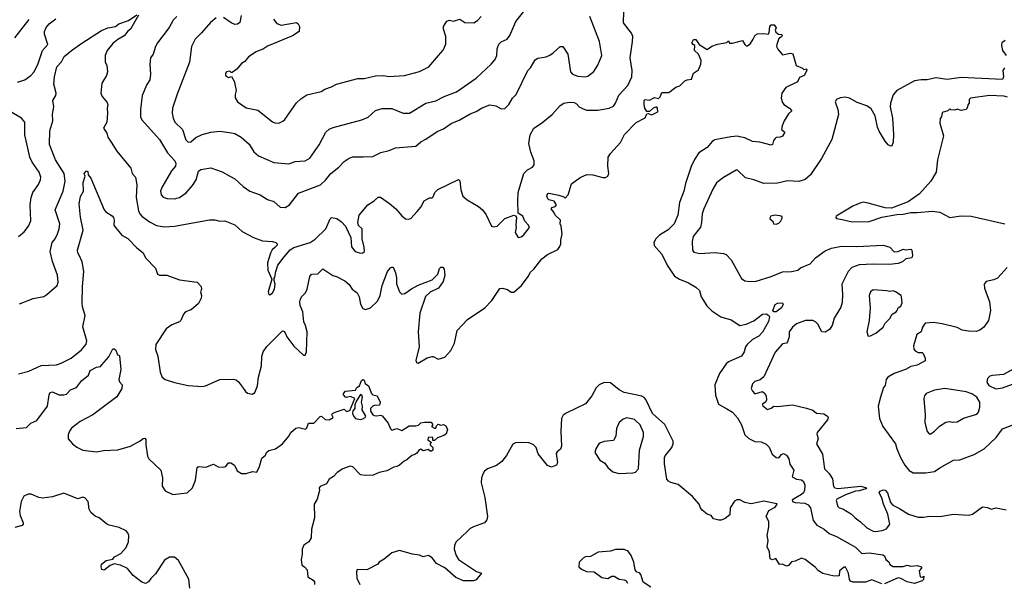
# Model space of a CAD drawing. Extents: x 1678431 to 1860718, y 384618 to 522882.
# Tile 426 of 473: x 1818523 to 1826359, y 458392 to 462869. Entities that reach past the tile are written whole.
import ezdxf

# ---------------------------------------------------------------- set-up
doc = ezdxf.new("R2010")
doc.units = 0

msp = doc.modelspace()

# ---------------------------------------------------------------- linework, layer by layer
at = {"layer": '0CON10XD'}
for points in [[(1818521.2, 460608.8), (1818629.5, 460650.5), (1818715, 460666.7), (1818738.3, 460681.7), (1818822.5, 460755), (1818828.3, 460781.7), (1818823.3, 460836.7), (1818783.1, 460945), (1818766.7, 461025), (1818782.7, 461097.3), (1818804.6, 461125.4), (1818823.9, 461166.1), (1818838.2, 461205), (1818842.5, 461245), (1818804.6, 461355.4), (1818869.6, 461505), (1818884.6, 461585), (1818877.3, 461645), (1818808.8, 461755), (1818759.6, 461875), (1818762.3, 461985), (1818787.8, 462065), (1818783.6, 462116.4), (1818796, 462175), (1818788, 462225), (1818810, 462265), (1818814.2, 462285), (1818795.5, 462355.5), (1818800, 462415), (1818818.2, 462495), (1818855.5, 462534.5), (1818877.3, 462575), (1818935.3, 462625), (1819018.8, 462681.2), (1819175, 462782.1), (1819225, 462803.3), (1819285, 462814.4), (1819313.3, 462835), (1819388.3, 462861.7), (1819455, 462908.8)], [(1819470, 462905), (1819405, 462792.5), (1819385, 462778.8), (1819355, 462740.5), (1819305, 462712.5), (1819265, 462680.9), (1819219.1, 462625), (1819202.9, 462585), (1819204.4, 462535), (1819217.8, 462505), (1819222.5, 462455), (1819212.9, 462425), (1819175.6, 462365), (1819169.5, 462285), (1819179.1, 462259.1), (1819219.7, 462209.7), (1819224.3, 462195), (1819218.1, 462165), (1819221.8, 462125), (1819216.7, 462055), (1819190, 462005), (1819216.5, 461966.5), (1819225.6, 461935), (1819252.2, 461895), (1819295, 461822), (1819407.6, 461687.6), (1819417.5, 461645), (1819445.8, 461615), (1819455.7, 461555), (1819450, 461455), (1819469.3, 461349.3), (1819478.9, 461325), (1819495, 461305.6), (1819555, 461260.6), (1819611.2, 461231.2), (1819675, 461220), (1819754.4, 461225.6), (1820035, 461276), (1820075, 461276), (1820116.1, 461266.1), (1820155, 461268), (1820235, 461235.8), (1820294.5, 461184.5), (1820385, 461135.8), (1820455, 461110.8), (1820535, 461103.8), (1820562.5, 461095), (1820572.5, 461085), (1820573.3, 461075), (1820555, 461056.7), (1820532.7, 461037.3), (1820518.3, 461011.7), (1820494.4, 460935), (1820499.2, 460875), (1820530, 460805), (1820501.2, 460705), (1820505, 460682.5), (1820515, 460680), (1820535, 460696.7), (1820552, 460725), (1820557.5, 460765), (1820547.5, 460795), (1820548.3, 460811.7), (1820555, 460820), (1820560.8, 460865), (1820578.9, 460915), (1820627.2, 460982.8), (1820675, 461037.5), (1820705, 461056.7), (1820835, 461095.8), (1820875, 461123.1), (1820959.5, 461205), (1820995, 461283.3), (1821005, 461294), (1821047, 461287), (1821085, 461260.8), (1821115.8, 461225), (1821157.5, 461135), (1821165, 461062.5), (1821193.3, 461025), (1821235, 461012), (1821255, 461013.3), (1821266.2, 461023.8), (1821265, 461060), (1821248, 461125), (1821250, 461205), (1821220.9, 461230.9), (1821214.2, 461254.2), (1821224, 461315), (1821293.4, 461396.6), (1821345, 461428.8), (1821375, 461456), (1821395, 461456.2), (1821466.8, 461406.8), (1821517.5, 461365), (1821565, 461307.5), (1821595, 461284.2), (1821615, 461281.2), (1821635, 461286.7), (1821687.7, 461342.3), (1821715, 461377.5), (1821742.3, 461427.7), (1821785, 461452.5), (1821807, 461453), (1821815, 461460), (1821827.5, 461495), (1821850.7, 461519.3), (1822015, 461596.7), (1822026.4, 461586.4), (1822033.3, 461515), (1822051.2, 461465), (1822083.3, 461435), (1822175, 461383.8), (1822206.7, 461355), (1822235.9, 461315.9), (1822277, 461227), (1822295, 461220), (1822323.9, 461226.1), (1822385, 461286), (1822455, 461312.5), (1822469.3, 461309.3), (1822477.5, 461295), (1822471.2, 461235), (1822473.8, 461215), (1822466.2, 461175), (1822483.9, 461143.9), (1822495, 461136.7), (1822515, 461141.2), (1822533.3, 461155), (1822580, 461215), (1822573.3, 461235), (1822543.3, 461265), (1822526.7, 461305), (1822490, 461330), (1822486.9, 461425), (1822491.2, 461495), (1822534.4, 461645), (1822565, 461673.8), (1822605, 461696.2), (1822616.4, 461715), (1822616.5, 461745), (1822590, 461815), (1822574.5, 461885), (1822586.8, 461953.2), (1822616, 462005), (1822676.7, 462045), (1822760, 462115), (1822825, 462186.7), (1822855, 462203.8), (1822896.4, 462213.6), (1822935, 462210.8), (1822955, 462200), (1822975.5, 462175.5), (1823001.3, 462161.3), (1823035, 462150), (1823075, 462148.6), (1823125, 462150.6), (1823215, 462165.8), (1823249.1, 462180.9), (1823264.3, 462205.7), (1823292.4, 462267.6), (1823364.5, 462345), (1823396.2, 462413.8), (1823396.5, 462465), (1823380.6, 462565), (1823401.4, 462695), (1823401.9, 462735), (1823391.7, 462761.7), (1823330, 462845), (1823330.6, 462935)], [(1819774.7, 462895.3), (1819745.7, 462864.3), (1819712.6, 462807.4), (1819620, 462685), (1819604.2, 462655), (1819586, 462595), (1819564.1, 462565.9), (1819560, 462515), (1819564.2, 462435), (1819558.7, 462391.3), (1819535.7, 462354.3), (1819496.9, 462265), (1819484.4, 462154.4), (1819485.8, 462095), (1819495, 462073.3), (1819635, 461916.2), (1819700.4, 461810.4), (1819758, 461745), (1819766, 461725), (1819762, 461705), (1819732.3, 461667.7), (1819653.5, 461535), (1819644.4, 461505), (1819650, 461475), (1819665, 461457.1), (1819695.6, 461445.6), (1819755, 461442.5), (1819795, 461453.3), (1819848.5, 461491.5), (1819899.5, 461550.5), (1819927.8, 461595), (1819946.7, 461665), (1819965, 461677.5), (1820045, 461689.2), (1820135, 461658), (1820202.1, 461622.1), (1820235, 461602), (1820300.7, 461540.7), (1820354.5, 461504.5), (1820436.7, 461475), (1820495, 461438), (1820545, 461423.8), (1820595, 461377.5), (1820635, 461374.3), (1820669.2, 461395), (1820742.2, 461487.8), (1820918, 461555), (1820957.6, 461592.4), (1821000, 461645), (1821063.8, 461695), (1821105, 461740), (1821145, 461766.2), (1821172.3, 461777.7), (1821257.5, 461777.5), (1821335, 461781.9), (1821396.8, 461813.2), (1821465, 461828.8), (1821515, 461849.2), (1821675, 461863.8), (1821715, 461898.6), (1821755, 461917.5), (1821845, 461978.6), (1821895, 462001.4), (1821957.6, 462042.4), (1822026.9, 462073.1), (1822109.3, 462120.7), (1822155, 462137.5), (1822205, 462167.5), (1822265, 462191.4), (1822313.2, 462183.2), (1822355, 462161.2), (1822385, 462163.3), (1822416.2, 462195), (1822444.4, 462245.6), (1822474, 462275), (1822567.5, 462465), (1822587.5, 462485), (1822625, 462548.8), (1822645.9, 462564.1), (1822713, 462573), (1822742.3, 462587.7), (1822770, 462605), (1822825, 462656.7), (1822845, 462656.7), (1822885.6, 462595), (1822905.7, 462455), (1822923.8, 462435), (1822965, 462420), (1823025, 462414.3), (1823045, 462420), (1823092.1, 462457.9), (1823123.2, 462506.8), (1823155.6, 462584.4), (1823138.1, 462695), (1823061.4, 462895)], [(1820086.3, 462883.7), (1820042.4, 462847.6), (1819971.4, 462765), (1819919.2, 462715), (1819891.4, 462655), (1819875, 462530), (1819777.3, 462277.3), (1819739.4, 462165), (1819736.7, 462125), (1819743.9, 462085), (1819757.7, 462055), (1819818.8, 461995), (1819845, 461914), (1819865, 461893.5), (1819885, 461896.7), (1819925, 461930.5), (1819975, 461954.5), (1820045, 461973.3), (1820115, 461982.2), (1820209.7, 461969.7), (1820235, 461962.9), (1820286, 461935), (1820349.8, 461879.8), (1820387.6, 461817.6), (1820425, 461786.9), (1820545, 461732.2), (1820665, 461721.5), (1820715, 461739.5), (1820795, 461746.5), (1820833.4, 461766.6), (1820905.3, 461874.7), (1820958.6, 461975), (1820985, 461997.8), (1821018.6, 462011.4), (1821245, 462072.5), (1821295.3, 462094.7), (1821355, 462145.7), (1821407, 462163), (1821485, 462161.9), (1821575, 462125.8), (1821625, 462125.7), (1821755, 462204.4), (1821835, 462223.3), (1821902.5, 462257.5), (1821999.2, 462295), (1822155, 462404.3), (1822275.6, 462514.4), (1822306.6, 462553.4), (1822320.8, 462585), (1822322.8, 462637.2), (1822335.7, 462675), (1822355, 462694.3), (1822404, 462715), (1822425, 462743.8), (1822472.9, 462855), (1822535.4, 462934.6)], [(1820286.6, 462903.4), (1820274.2, 462845.8), (1820257, 462833), (1820235, 462831.9), (1820205, 462844.5), (1820145, 462886.9)], [(1820544.3, 462874.3), (1820569.7, 462839.7), (1820605, 462826.2), (1820726, 462846), (1820740, 462835), (1820750, 462815), (1820746.7, 462775), (1820695, 462741.2), (1820495, 462658.6), (1820462.4, 462637.6), (1820405, 462614), (1820345, 462573.8), (1820313.9, 462536.1), (1820288.3, 462521.7), (1820252.5, 462475), (1820215, 462450), (1820205, 462450), (1820195, 462460), (1820170, 462455), (1820160, 462445), (1820160, 462425), (1820185, 462410), (1820208.3, 462418.3), (1820233.3, 462375), (1820236.7, 462355), (1820246.7, 462305), (1820237, 462273), (1820237, 462247), (1820256.2, 462215), (1820325, 462168.8), (1820418.3, 462148.3), (1820535, 462056), (1820555, 462047.5), (1820585, 462046), (1820618.7, 462061.3), (1820633.8, 462075), (1820725, 462206.7), (1820759.5, 462240.5), (1820808.3, 462271.7), (1820921.7, 462298.3), (1820952.3, 462317.7), (1821005, 462333.8), (1821045, 462356.2), (1821215, 462401.2), (1821265, 462402), (1821355, 462423.3), (1821415, 462424), (1821465, 462416), (1821585, 462424), (1821705, 462456), (1821780, 462495), (1821857, 462583), (1821892.3, 462627.7), (1821913.8, 462675), (1821913.8, 462735), (1821896.7, 462795), (1821896.7, 462815), (1821923.6, 462856.4), (1821945, 462866.7), (1821975, 462857.5), (1822025, 462872.5), (1822065, 462847.5), (1822136.4, 462843.6), (1822167.7, 462862.3), (1822195, 462893.3)], [(1818484.2, 462725), (1818598.2, 462871.8)], [(1818505, 462371.9), (1818565, 462390), (1818612.9, 462425), (1818635, 462452), (1818667.3, 462512.7), (1818705, 462623.8), (1818748, 462672), (1818720.9, 462755), (1818720, 462775), (1818735, 462808.1), (1818758.5, 462835), (1818810, 462875)], [(1823325.6, 461935), (1823335.7, 461955), (1823429.7, 462050.3), (1823500.6, 462089.4), (1823515, 462120), (1823525, 462122.5), (1823555, 462112.5), (1823602.5, 462135), (1823600, 462165), (1823595, 462172.5), (1823585, 462173.3), (1823563.9, 462166.1), (1823535, 462137.5), (1823515, 462137.5), (1823498.8, 462165), (1823492.7, 462192.7), (1823494.3, 462225), (1823501.2, 462235), (1823535, 462228.6), (1823575, 462250.8), (1823607.7, 462242.3), (1823621.2, 462255), (1823635, 462288.8), (1823690.6, 462289.4), (1823745, 462332.5), (1823778.3, 462341.7), (1823817.7, 462382.3), (1823835, 462391.2), (1823870, 462395), (1823886.7, 462445), (1823925, 462470), (1823943.8, 462515), (1823946, 462545), (1823925.8, 462595.8), (1823893.6, 462623.6), (1823897.5, 462665), (1823882.3, 462672.3), (1823873.8, 462685), (1823885, 462711.2), (1823905, 462711.2), (1823931.2, 462671.2), (1823995, 462632.5), (1824032.5, 462657.5), (1824075.8, 462674.2), (1824151.7, 462688.3), (1824165, 462700), (1824173, 462683), (1824195, 462682.5), (1824275, 462702.5), (1824295, 462672.5), (1824305, 462662.5), (1824315, 462662.5), (1824339.3, 462680.7), (1824360, 462715), (1824376.7, 462745), (1824395, 462756.2), (1824445, 462760), (1824480, 462755), (1824486.7, 462765), (1824492.5, 462815), (1824505, 462827.5), (1824528.3, 462828.3), (1824543.3, 462805), (1824536.7, 462785), (1824540.7, 462770.7), (1824563, 462753), (1824585, 462752.5), (1824592.5, 462745), (1824585, 462732.5), (1824565, 462720), (1824548.3, 462671.7), (1824546.2, 462655), (1824556.7, 462635), (1824595, 462590), (1824658.3, 462601.7), (1824677.3, 462597.3), (1824704.2, 462504.2), (1824753.6, 462483.6), (1824765, 462472.5), (1824785, 462477.5), (1824787.5, 462465), (1824767.5, 462425), (1824730.3, 462409.7), (1824714, 462375), (1824621.4, 462328.6), (1824588.8, 462285), (1824584.2, 462245), (1824595, 462210), (1824605, 462193.8), (1824650, 462165), (1824667.5, 462145), (1824641.2, 462118.8), (1824606.7, 462065), (1824592, 462025), (1824587.5, 461995), (1824612.5, 461975), (1824595, 461942.5), (1824576.1, 461933.9), (1824545, 461931.2), (1824535, 461923.8), (1824523.2, 461906.8), (1824515, 461876.7), (1824505, 461870), (1824415, 461894.4), (1824355, 461900), (1824295, 461930), (1824255, 461938.2), (1824235, 461942.5), (1824181.7, 461938.3), (1824055, 461912.2), (1824035, 461899.2), (1823995, 461852.5), (1823928.9, 461811.1), (1823893.9, 461756.1), (1823868.5, 461701.5), (1823822.2, 461565), (1823810, 461505), (1823774.4, 461414.4), (1823761.5, 461315), (1823731.9, 461245), (1823685, 461197.8), (1823615, 461154.4), (1823587.1, 461125), (1823570, 461095), (1823573, 461073), (1823635, 461004.2), (1823676, 460916), (1823735, 460828.1), (1823775, 460803.3), (1823846.4, 460776.4), (1823905, 460741.2), (1823933.8, 460715), (1823947.5, 460665), (1823991.8, 460591.8), (1824032.1, 460552.1), (1824104.4, 460504.4), (1824185, 460480.6), (1824255, 460436.5), (1824304.5, 460445.5), (1824366.9, 460473.1), (1824435, 460527.1), (1824465, 460529.4), (1824486.2, 460516.2), (1824491.9, 460505), (1824483.4, 460466.6), (1824435, 460382.5), (1824405, 460351.9), (1824355, 460325.6), (1824311.9, 460285), (1824299.2, 460265), (1824290, 460225), (1824268.3, 460191.7), (1824165, 460145.8), (1824145, 460131.4), (1824091.9, 460055), (1824055.6, 459964.4), (1824060.3, 459880.3), (1824085, 459810), (1824151.7, 459771.7), (1824195, 459745.7), (1824235, 459700.8), (1824266.7, 459645), (1824294.3, 459565), (1824325.5, 459535.5), (1824375, 459513.1), (1824425, 459510), (1824465, 459490.8), (1824486.7, 459466.7), (1824511.7, 459411.7), (1824545, 459384.2), (1824565, 459383.8), (1824585, 459408.8), (1824601.7, 459418.3), (1824625, 459404), (1824645.5, 459375.5), (1824651.7, 459331.7), (1824685.5, 459285.5), (1824671.3, 459231.3), (1824705, 459214), (1824745, 459208.8), (1824760, 459195), (1824772.9, 459165), (1824768.6, 459125), (1824760, 459105), (1824745, 459090.6), (1824680.8, 459055), (1824672.2, 459045), (1824674, 459035), (1824695, 459028.2), (1824772.2, 459022.2), (1824799.3, 459009.3), (1824818.2, 458985), (1824839.2, 458885), (1824867.9, 458847.9), (1824925, 458814), (1824965, 458780), (1825025, 458755.7), (1825108.9, 458708.9), (1825175, 458670.8), (1825225, 458622.5), (1825285, 458628.1), (1825392, 458612), (1825405, 458602.5), (1825417.5, 458575), (1825440, 458555), (1825447.5, 458535), (1825475, 458518.8), (1825555, 458517.5), (1825585, 458527.5), (1825615, 458521.2), (1825665.8, 458525.8), (1825700, 458515), (1825700, 458505), (1825682.5, 458485), (1825690, 458435), (1825707.5, 458432.5), (1825720, 458440), (1825716.2, 458415), (1825706.7, 458405), (1825645, 458382.9), (1825585, 458395.7), (1825535, 458423.8), (1825515, 458426.7), (1825405, 458381.2)], [(1826365, 462704.4), (1826339.2, 462685), (1826336, 462665), (1826346, 462625), (1826373.8, 462585)], [(1826360, 462485), (1826347.5, 462465), (1826353.8, 462415), (1826345, 462393.8), (1826015, 462409.1), (1825905, 462393.1), (1825815, 462406.9), (1825745, 462390.9), (1825698.8, 462391.2), (1825645, 462381.8), (1825505, 462305.6), (1825475, 462272), (1825452.5, 462205), (1825450, 462175), (1825468.9, 462085), (1825476.5, 461955), (1825475.5, 461894.5), (1825465, 461866.7), (1825457.3, 461862.7), (1825435, 461874), (1825411.7, 461901.7), (1825363.1, 461983.1), (1825351.1, 462015), (1825332.9, 462105), (1825300.5, 462160.5), (1825265, 462183.5), (1825189.5, 462209.5), (1825126.7, 462245), (1825092.1, 462252.1), (1825052.8, 462247.2), (1825023.8, 462235), (1825012, 462215), (1825035.7, 462155.7), (1825038.6, 462115), (1824987.8, 461915), (1824905, 461763.8), (1824818, 461635), (1824775, 461597.5), (1824725, 461582.5), (1824635, 461587.1), (1824555, 461568.6), (1824444.5, 461564.5), (1824365, 461594.4), (1824299.7, 461609.7), (1824235, 461671.2), (1824225, 461672), (1824125, 461614.4), (1824069.4, 461570.6), (1824039.1, 461520.9), (1823966.9, 461365), (1823955.7, 461325), (1823950.6, 461255), (1823941.1, 461218.9), (1823883.9, 461143.9), (1823874.1, 461104.1), (1823878.8, 461035), (1823888.3, 461018.3), (1823935, 461008), (1824055, 461015.7), (1824125, 461008.6), (1824145, 461000), (1824185, 460958.8), (1824268.6, 460808.6), (1824295, 460791.4), (1824335, 460785.6), (1824385, 460787.8), (1824503.8, 460826.2)], [(1826385, 462252.7), (1826355, 462260.7), (1826242.9, 462267.1), (1826090, 462245), (1826080, 462235), (1826080, 462205), (1826068.3, 462191.7), (1826066.4, 462173.6), (1826055, 462153.3), (1826015, 462147.5), (1825985, 462157.5), (1825965, 462150), (1825933, 462153), (1825925, 462160), (1825910, 462145), (1825865, 462130), (1825860, 462095), (1825848.3, 462081.7), (1825846.7, 462045), (1825876.1, 461946.1), (1825827.5, 461755), (1825816.9, 461655), (1825775.4, 461584.6), (1825685.4, 461484.6), (1825595, 461418.8), (1825460.7, 461369.3), (1825411.7, 461371.7), (1825275, 461410), (1825235, 461416), (1825217.7, 461412.3), (1825155, 461386), (1825020, 461305), (1825017.5, 461295), (1825025, 461287.5), (1825068, 461278), (1825149.7, 461259.7), (1825285, 461264.2), (1825385, 461296.7), (1825505, 461320), (1825555, 461322.5), (1825614.3, 461335.7), (1825665, 461334.3), (1825784.4, 461345.6), (1825845, 461337.5), (1825925, 461294), (1826015, 461307.5), (1826095, 461306.2), (1826364.2, 461244.2)], [(1818515, 461143.8), (1818558.3, 461181.7), (1818592, 461225), (1818612.3, 461267.7), (1818607.3, 461395), (1818613.5, 461455), (1818628.1, 461495), (1818673.4, 461556.6), (1818689.4, 461595), (1818691.1, 461615), (1818678.9, 461655), (1818623.5, 461735), (1818604.4, 461775), (1818563.1, 461953.1), (1818562.9, 462052.9), (1818536.4, 462086.4), (1818315.8, 462215)], [(1818515, 460051.5), (1818595, 460073.6), (1818695, 460116.4), (1818815, 460123.3), (1818853.7, 460136.3), (1818933, 460177), (1819015, 460243.3), (1819039.5, 460270.5), (1819052, 460288), (1819058.5, 460315), (1819024.7, 460425), (1819043.7, 460516.3), (1819022.9, 460585), (1819020, 460615), (1819023.4, 460745), (1819034.6, 460865), (1819021.7, 460941.7), (1818995.7, 460995), (1818985.7, 461015), (1818984.3, 461035), (1819028.2, 461195), (1819007.1, 461297.1), (1818997.2, 461405), (1819007.4, 461462.6), (1819030, 461505), (1819028.6, 461575), (1819043.3, 461625), (1819037.5, 461645), (1819055, 461666.7), (1819065, 461660), (1819067.5, 461635), (1819088.1, 461608.1), (1819195.6, 461355.6), (1819209.4, 461339.4), (1819259.4, 461309.4), (1819270, 461295), (1819275.9, 461274.1), (1819272.9, 461235), (1819285, 461216.2), (1819335, 461155.7), (1819385, 461127.5), (1819454.3, 461054.3), (1819506.7, 461015), (1819523.8, 460975), (1819605, 460892.5), (1819620, 460845), (1819635, 460836.7), (1819655, 460836.2), (1819695, 460837.5), (1819795, 460800), (1819935, 460780), (1819967.5, 460745), (1819970, 460725), (1819963.3, 460705), (1819971.2, 460675), (1819967.3, 460652.7), (1819945, 460610), (1819888.3, 460561.7), (1819842.5, 460545), (1819826.7, 460525), (1819806, 460475), (1819794.5, 460465.5), (1819735, 460442.2), (1819690.2, 460409.8), (1819607.5, 460285), (1819603.8, 460245), (1819623, 460193), (1819640, 460065), (1819658, 460025), (1819680, 460005), (1819755, 459983.1), (1819865, 459959.2), (1819975, 459951.4), (1820003, 459957), (1820115, 460005.8), (1820225, 460008.8), (1820245, 460003.3), (1820265, 459988.8), (1820295.5, 459945.5), (1820319.7, 459909.7), (1820335, 459897.5), (1820375, 459888.8), (1820395, 459903.8), (1820416.7, 459955), (1820424.5, 460025), (1820446.5, 460115), (1820451.4, 460188.6), (1820461.5, 460225), (1820490.5, 460269.5), (1820615, 460392.5), (1820625, 460390), (1820635, 460377.5), (1820650, 460345), (1820705, 460271.2), (1820780.7, 460200.7), (1820795, 460200), (1820806.1, 460226.1), (1820810.8, 460385), (1820798.8, 460435), (1820784, 460465), (1820776.7, 460545), (1820756, 460595), (1820752.5, 460625), (1820757.5, 460645), (1820766.2, 460665), (1820796.7, 460695), (1820812, 460725), (1820832.5, 460825), (1820845, 460844), (1820895, 460847.5), (1820935, 460885.8), (1821014.4, 460834.4), (1821045, 460826), (1821110.3, 460790.3), (1821145, 460761.2), (1821170, 460725), (1821208.8, 460695), (1821224.1, 460664.1), (1821235.8, 460605), (1821255, 460571.2), (1821275, 460562), (1821315, 460577.1), (1821371.7, 460628.3), (1821390.9, 460675), (1821408.9, 460755), (1821450, 460865), (1821474.1, 460895.9), (1821485, 460900), (1821495, 460900), (1821513.8, 460855), (1821522, 460815), (1821522.3, 460767.7), (1821545, 460702.5), (1821565, 460684.2), (1821589.3, 460690.7), (1821641.4, 460728.6), (1821695, 460756.7), (1821805, 460799.4), (1821850, 460845), (1821865, 460890), (1821875, 460901.2), (1821890.7, 460900.7), (1821901.2, 460885), (1821905.6, 460835), (1821894.4, 460785), (1821856.7, 460733.3), (1821790.2, 460699.8), (1821753.9, 460666.1), (1821707.1, 460535), (1821695.6, 460385), (1821701.4, 460265), (1821676.2, 460156.2), (1821685, 460140), (1821695, 460136.2), (1821765, 460177.5), (1821805, 460188.8), (1821815, 460188.8), (1821855, 460166.7), (1821905.6, 460184.4), (1821955, 460237.5), (1821984, 460295), (1822004.5, 460395.5), (1822087.2, 460482.8), (1822225, 460575.7), (1822281.4, 460635), (1822345, 460731.2), (1822365, 460733.8), (1822405, 460723.3), (1822435, 460700), (1822455, 460701.2), (1822516.7, 460755), (1822568.8, 460825), (1822589.7, 460860.3), (1822615, 460884), (1822677.8, 460965), (1822725, 461000), (1822805, 461041.9), (1822823.1, 461065), (1822829.4, 461085), (1822828.9, 461115), (1822839.4, 461165), (1822832, 461225), (1822824, 461245), (1822826.7, 461275), (1822785, 461312.5), (1822775, 461337.5), (1822753.3, 461365), (1822760, 461375), (1822786.1, 461383.9), (1822796.7, 461395), (1822776.1, 461426.1), (1822735, 461436.7), (1822726.7, 461445), (1822718.8, 461465), (1822725, 461482.5), (1822735, 461490), (1822815, 461473.3), (1822855, 461460), (1822865, 461450), (1822887.5, 461475), (1822915, 461563.3), (1822985, 461613.8), (1823037.7, 461637.7), (1823085, 461634.4), (1823165, 461613.1), (1823185, 461614.2), (1823203.3, 461625), (1823210.8, 461645), (1823203.3, 461705), (1823206.9, 461775), (1823225, 461804), (1823305, 461891.2), (1823325.6, 461935)], [(1824545, 461242.5), (1824565, 461250), (1824577.3, 461262.7), (1824593.3, 461295), (1824586.7, 461305), (1824535, 461313.8), (1824497.5, 461305), (1824492.5, 461285), (1824516.1, 461266.1), (1824522.5, 461245), (1824545, 461242.5)], [(1824503.8, 460826.2), (1824595, 460863.6), (1824665.7, 460864.3), (1824715, 460876.2), (1824736.7, 460895), (1824815, 460925.7), (1824856.6, 460973.4), (1824935, 461029.2), (1824985, 461051.2), (1825065, 461067.1), (1825185, 461063.6), (1825395, 461075.6), (1825448.3, 461058.3), (1825482.9, 461022.9), (1825515, 461024.4), (1825555, 461043.3), (1825575, 461037.5), (1825615, 461042.5), (1825622.5, 461035), (1825630, 460995), (1825622.5, 460975), (1825575, 460966.2), (1825548.3, 460941.7), (1825515, 460928.1), (1825445, 460920), (1825315, 460924.6), (1825205, 460917.9), (1825145, 460897.5), (1825117.8, 460865), (1825065.6, 460765), (1825071.9, 460685), (1825068.6, 460618.6), (1825058.9, 460581.1), (1825004.2, 460495), (1824990, 460435), (1824968, 460405), (1824935, 460384), (1824907.5, 460385), (1824875.5, 460445.5), (1824856.3, 460466.3), (1824835, 460474.4), (1824777.5, 460475), (1824705, 460448.1), (1824675, 460422.5), (1824646.9, 460385), (1824646.9, 460345), (1824635, 460306), (1824625, 460295.8), (1824595, 460290.8), (1824535.6, 460224.4), (1824445, 460026.2), (1824415.9, 460004.1), (1824375, 459991.2), (1824355, 459972.5), (1824343.8, 459935), (1824355, 459912.5), (1824375, 459892.5), (1824435, 459910), (1824453.3, 459895), (1824463.8, 459875), (1824467.5, 459845), (1824461.7, 459828.3), (1824435, 459810), (1824435, 459800), (1824475, 459767.5), (1824505, 459777.5), (1824526.4, 459793.6), (1824555, 459790.8), (1824675, 459804.2), (1824785, 459779.2), (1824835, 459762), (1824865, 459738), (1824922.3, 459732.3), (1824952.5, 459715), (1824956.7, 459705), (1824951.2, 459685), (1824870, 459585), (1824866.2, 459575), (1824877.5, 459535), (1824866, 459495), (1824912.3, 459412.3), (1824929.2, 459295), (1824965, 459258.8), (1824993.3, 459215), (1825000, 459155), (1825010, 459145), (1825035, 459139.2), (1825216.8, 459156.8), (1825263.3, 459145), (1825256.7, 459135), (1825205, 459119.4), (1825175, 459116.9), (1825095, 459088.4), (1825027.5, 459055), (1825022.5, 459042.5), (1825034, 458995), (1825045, 458984), (1825073.3, 458976.7), (1825144, 458935), (1825171.4, 458905), (1825215, 458874.4), (1825265, 458826.4), (1825315, 458798.2), (1825335, 458795.5), (1825386.2, 458803.8), (1825422.2, 458817.8), (1825448.9, 458855), (1825432.9, 458935), (1825399.2, 459015), (1825385.8, 459065), (1825364, 459105), (1825371.1, 459118.9), (1825395, 459129.4), (1825410, 459125), (1825430, 459105), (1825455, 459027.5), (1825473.3, 459005), (1825525, 458980.8), (1825595.7, 458935.7), (1825675, 458911.9), (1825715, 458911.1), (1825765, 458919.4), (1825845, 458915.8), (1825955, 458935.8), (1826075, 458927.5), (1826105.7, 458934.3), (1826186.1, 458993.9), (1826225, 458988.6), (1826255, 458973.3), (1826295, 458984), (1826375, 458967.8)], [(1826382.1, 460897.9), (1826358.9, 460871.1), (1826305, 460812.9), (1826275, 460798.9), (1826215, 460786), (1826198, 460765), (1826203, 460733), (1826242, 460625), (1826250.8, 460555), (1826232.9, 460475), (1826197.7, 460422.3), (1826165, 460398.6), (1826135, 460387.1), (1826075, 460390), (1826025, 460399.5), (1825985, 460420.6), (1825865, 460450), (1825795, 460460), (1825730, 460455), (1825708.3, 460421.7), (1825697.5, 460385), (1825662.5, 460365), (1825637.5, 460275), (1825638.3, 460248.3), (1825650, 460235), (1825675, 460220), (1825705, 460220), (1825713, 460213), (1825730, 460175), (1825730, 460155), (1825665, 460121.2), (1825615, 460108.8), (1825574.3, 460085.7), (1825483.3, 460055), (1825431.2, 460025), (1825418.8, 460005), (1825411.7, 459958.3), (1825398, 459942), (1825374.3, 459865.7), (1825354.2, 459795), (1825365.8, 459695), (1825392.1, 459632.1), (1825492.5, 459495), (1825502.9, 459455), (1825533.1, 459385), (1825566.9, 459325), (1825602.8, 459282.8), (1825633.7, 459263.7), (1825735, 459264.2), (1825805, 459273.5), (1825845, 459302.5), (1825955, 459363.8), (1826005, 459368), (1826120.3, 459409.7), (1826200, 459455), (1826293.8, 459545), (1826345, 459614.2), (1826435, 459647.1)], [(1825275, 460350), (1825295, 460352.5), (1825337.5, 460375), (1825396.4, 460423.6), (1825412.5, 460455), (1825448.3, 460491.7), (1825466.7, 460525), (1825497.5, 460545), (1825507.5, 460555), (1825513.6, 460576.4), (1825535, 460590), (1825547.5, 460615), (1825542.5, 460665), (1825537.5, 460675), (1825492.5, 460705), (1825475, 460711.2), (1825446.1, 460706.1), (1825425, 460712.5), (1825315, 460720), (1825294.2, 460705), (1825284.4, 460675), (1825291.5, 460575), (1825284.2, 460475), (1825266.2, 460385), (1825275, 460350)], [(1824545, 460543.5), (1824525, 460544.4), (1824517.5, 460555), (1824535, 460603.3), (1824555, 460614), (1824595, 460617.5), (1824598.8, 460605), (1824585, 460576.2), (1824545, 460543.5)], [(1818495, 459616.9), (1818576.4, 459623.6), (1818611.3, 459658.7), (1818659.1, 459680.9), (1818744.4, 459795), (1818756.9, 459885), (1818765, 459902), (1818785, 459908.1), (1818835, 459884), (1818875, 459882.9), (1818895, 459890), (1818927.1, 459922.9), (1818975, 459943.8), (1819016.2, 459995), (1819070.3, 460039.7), (1819085, 460078), (1819135, 460103.8), (1819165, 460110), (1819178.2, 460121.8), (1819232.5, 460187.5), (1819265, 460250), (1819275, 460250), (1819289.3, 460239.3), (1819301.7, 460201.7), (1819315, 460200), (1819316.2, 460195), (1819327.5, 460085), (1819313.1, 460005), (1819317.5, 459987.5), (1819339.2, 459965), (1819335.8, 459935), (1819295, 459868), (1819106.2, 459723.8), (1819005, 459672.2), (1818935, 459620), (1818919.5, 459595), (1818907.8, 459565), (1818909.4, 459535), (1818944.6, 459494.6), (1818978.9, 459468.9), (1819025, 459443.3), (1819135, 459431.9), (1819191.2, 459441.2), (1819305, 459445.6), (1819404.5, 459475.5), (1819482.7, 459517.3), (1819505, 459536), (1819519.3, 459539.3), (1819528, 459528), (1819525.8, 459485), (1819539.2, 459395), (1819552, 459375), (1819645.8, 459285), (1819658.9, 459225), (1819658.3, 459158.3), (1819680.7, 459120.7), (1819741.7, 459091.7), (1819855, 459104.5), (1819899.4, 459145), (1819923.5, 459205), (1819935, 459306.7), (1819946.1, 459313.9), (1820005, 459309.5), (1820065, 459332.5), (1820101.7, 459311.7), (1820145, 459308), (1820162.5, 459315), (1820185, 459343.3), (1820203, 459343), (1820233.9, 459323.9), (1820255, 459280), (1820289.5, 459259.5), (1820325, 459258), (1820375, 459274), (1820410.7, 459269.3), (1820432, 459315), (1820449.3, 459380.7), (1820480, 459405), (1820487.5, 459425), (1820505, 459440), (1820560, 459455), (1820615, 459494.3), (1820664, 459555), (1820680, 459585), (1820721.9, 459618.1), (1820745, 459624.3), (1820798.3, 459611.7), (1820809.7, 459620.3), (1820822.3, 459657.7), (1820865, 459658.8), (1820915, 459711.2), (1820925, 459714), (1820955, 459687.5), (1820985, 459684), (1821017.5, 459705), (1821006.7, 459725), (1821013.3, 459735), (1821035, 459746.2), (1821105, 459770), (1821125, 459752.5), (1821151.2, 459758.8), (1821190, 459855), (1821155, 459871.2), (1821125, 459863.3), (1821115, 459866.2), (1821100, 459885), (1821100, 459895), (1821115, 459914), (1821195, 459922.5), (1821207.5, 459942.5), (1821227.5, 459955), (1821243, 459997), (1821257, 460007), (1821265, 460000), (1821273.6, 459973.6), (1821298.8, 459955), (1821323.9, 459893.9), (1821333.8, 459883.8), (1821367.5, 459875), (1821393.3, 459825), (1821387, 459803), (1821345, 459800), (1821335, 459793.3), (1821316.2, 459775), (1821314.3, 459754.3), (1821334.3, 459724.3), (1821345, 459718.8), (1821365, 459715.8), (1821395, 459722.5), (1821407.5, 459717.5), (1821455, 459660), (1821474.1, 459614.1), (1821483.9, 459603.9), (1821525, 459615.8), (1821565, 459600), (1821622.6, 459637.4), (1821675, 459636.2), (1821696.1, 459643.9), (1821715, 459662.5), (1821743.8, 459666.2), (1821797, 459667), (1821810, 459645), (1821801.7, 459631.7), (1821825, 459620), (1821835, 459620), (1821841.7, 459638.3), (1821855, 459650), (1821875, 459642.5), (1821895, 459647.5), (1821915, 459636.7), (1821927, 459607), (1821916.1, 459573.9), (1821905, 459563.3), (1821849.3, 459540.7), (1821825, 459520), (1821811.7, 459521.7), (1821811.7, 459541.7), (1821805, 459547.5), (1821773.3, 459545), (1821772.5, 459525), (1821800, 459505), (1821790, 459495), (1821790, 459485), (1821810, 459465), (1821810, 459445), (1821800, 459435), (1821790, 459435), (1821775, 459450), (1821735, 459437.5), (1821715, 459452.5), (1821702.3, 459447.7), (1821685, 459420), (1821669.3, 459409.3)], [(1826455, 460102), (1826354.2, 460045.8), (1826265, 460038.8), (1826245, 460033.3), (1826226.7, 460015), (1826221.2, 459985), (1826235, 459957.5), (1826292.7, 459932.7), (1826345, 459940), (1826505, 459997.5)], [(1825385, 458381.2), (1825305, 458411.2), (1825255, 458394.4), (1825155, 458392.5), (1825135, 458401.2), (1825126.2, 458415), (1825120, 458465), (1825095, 458512.5), (1825085, 458513.3), (1825048, 458485), (1825046.2, 458443.8), (1825005, 458440.8), (1824915, 458463.5), (1824881.4, 458485), (1824855, 458514), (1824775, 458572.9), (1824745, 458585.7), (1824695, 458560), (1824665, 458556.2), (1824642.5, 458525), (1824625, 458521.2), (1824595, 458536.7), (1824570, 458535), (1824541.7, 458581.7), (1824515, 458570), (1824495, 458580), (1824490, 458635), (1824472.5, 458675), (1824480.8, 458725), (1824472.5, 458765), (1824485.6, 458834.4), (1824485.7, 458875), (1824463.1, 458915), (1824485, 458963.8), (1824535, 458991.2), (1824552.5, 459015), (1824548, 459018), (1824445, 459039.2), (1824345, 459016.7), (1824295, 459028.6), (1824255, 459048.6), (1824230.3, 459049.7), (1824212.1, 459037.9), (1824177.5, 458985), (1824175, 458930), (1824139.1, 458900.9), (1824105, 458886), (1824086.4, 458886.4), (1824045, 458897.5), (1824027.5, 458925), (1823995, 458933.8), (1823955, 458966), (1823941.4, 458985), (1823931.9, 459015), (1823878, 459075), (1823765, 459171.4), (1823706.7, 459186.7), (1823687.1, 459197.1), (1823674.4, 459214.4), (1823655.5, 459335), (1823654.4, 459385), (1823660.2, 459399.8), (1823713.1, 459465), (1823723.1, 459495), (1823722.9, 459515), (1823658.8, 459648.8), (1823559.6, 459735), (1823507.1, 459847.1), (1823493.6, 459863.6), (1823473.6, 459873.6), (1823335, 459901.5), (1823295, 459923.5), (1823225, 459979.5), (1823175, 459981.5), (1823135.5, 459964.5), (1823111.2, 459938.8), (1823075.6, 459875), (1823026.4, 459813.6), (1822872.4, 459737.6), (1822848.7, 459721.3), (1822836.2, 459695), (1822829.5, 459595), (1822835.8, 459475), (1822828.1, 459451.9), (1822800.5, 459429.5), (1822793.9, 459416.1), (1822803.3, 459345), (1822796.7, 459325), (1822755, 459308), (1822725, 459322), (1822650, 459415), (1822634.3, 459465), (1822609.8, 459489.8), (1822575, 459501.1), (1822515, 459504.3), (1822467.9, 459502.1), (1822448.7, 459491.3), (1822398.1, 459401.9), (1822361.4, 459355), (1822318.7, 459321.3), (1822245.5, 459294.5), (1822222.8, 459277.2), (1822211.1, 459258.9), (1822199.4, 459225), (1822195.8, 459184.2), (1822226.3, 459066.3), (1822245.7, 458915.7), (1822241.2, 458888.8), (1822223.3, 458865), (1822135, 458834.5), (1822109.5, 458820.5), (1822085, 458796.9), (1821995, 458712.9), (1821982.5, 458685), (1821980.8, 458655), (1821996.9, 458605), (1822016.7, 458575), (1822159.5, 458479.5), (1822197.5, 458465), (1822155, 458411.2), (1822135, 458404.3), (1822055, 458404), (1821995, 458429.4), (1821907.9, 458507.9), (1821841.2, 458541.2), (1821805, 458587.5), (1821776.4, 458606.4), (1821735, 458593.8), (1821705, 458608.8), (1821650, 458615), (1821545, 458646), (1821485, 458627.5), (1821424.1, 458575.9), (1821385, 458553.3), (1821372.3, 458537.7), (1821285, 458492.5), (1821210, 458495), (1821203.3, 458475), (1821206.7, 458425), (1821230, 458375)], [(1825775, 459573.8), (1825805, 459594.2), (1825844.6, 459635.4), (1825895, 459665.6), (1825925, 459672), (1825945.7, 459665.7), (1825985, 459670), (1826035, 459699.1), (1826140.3, 459729.7), (1826154, 459745), (1826165.8, 459785), (1826164.2, 459825), (1826141.2, 459865), (1826101.1, 459891.1), (1826055, 459908.1), (1825885, 459933.3), (1825805, 459921.9), (1825738, 459895), (1825724.2, 459875), (1825720, 459855), (1825729.2, 459725), (1825726, 459665), (1825745, 459592.5), (1825762.5, 459575), (1825775, 459573.8)], [(1821235, 459688.8), (1821255, 459693.3), (1821272.5, 459705), (1821276.7, 459715), (1821250, 459765), (1821251.2, 459795), (1821243.8, 459825), (1821250.8, 459865), (1821245, 459882.5), (1821235, 459886.2), (1821202.5, 459837.5), (1821190, 459805), (1821191.2, 459775), (1821173.9, 459756.1), (1821170.8, 459735), (1821181.2, 459711.2), (1821196.1, 459696.1), (1821235, 459688.8)], [(1823295, 459257.5), (1823405, 459262.5), (1823425, 459268.8), (1823448.8, 459295), (1823455.6, 459445), (1823487.6, 459552.4), (1823488.6, 459585), (1823460.8, 459645), (1823425, 459680), (1823415, 459687.5), (1823355, 459700), (1823325, 459690), (1823293.3, 459665), (1823273.8, 459615), (1823266.7, 459555), (1823249.3, 459520.7), (1823175, 459513.3), (1823145, 459503.3), (1823133.3, 459495), (1823107.5, 459455), (1823100, 459425), (1823140, 459365), (1823179.5, 459339.5), (1823205, 459306.7), (1823245, 459272), (1823295, 459257.5)], [(1821669.3, 459409.3), (1821645, 459402), (1821605, 459366), (1821582.9, 459357.1), (1821546.7, 459325), (1821525.6, 459314.4), (1821501.3, 459308.7), (1821445, 459280), (1821385, 459267.1), (1821336.3, 459243.7), (1821275, 459241.8), (1821235, 459248.9), (1821175, 459310), (1821155, 459317.5), (1821145, 459314.3), (1821095, 459294.4), (1821048.8, 459265), (1821021.2, 459235), (1820987.3, 459212.7), (1820965, 459176.2), (1820913.8, 459155), (1820906.7, 459145), (1820908.3, 459121.7), (1820890.8, 459055), (1820866.2, 459015), (1820870, 458905), (1820844.3, 458815), (1820844.2, 458745), (1820825.4, 458714.6), (1820785, 458686.7), (1820770, 458655), (1820771.2, 458615), (1820763.8, 458575), (1820767.5, 458527.5), (1820790, 458515), (1820810.7, 458490.7), (1820817.5, 458435), (1820858.8, 458408.8), (1820868.8, 458395), (1820870, 458375)], [(1819877.5, 458345), (1819868, 458418), (1819786.2, 458566.2), (1819755, 458591.9), (1819715, 458591.4), (1819675, 458569.2), (1819605, 458458.8), (1819567, 458423), (1819547.5, 458395), (1819525, 458383.3), (1819495, 458392.5), (1819425, 458446.7), (1819382.3, 458502.3), (1819325, 458530), (1819275, 458540), (1819242.7, 458527.3), (1819195, 458489.2), (1819176.7, 458495), (1819170.8, 458515), (1819175, 458536.7), (1819212.5, 458565), (1819263.8, 458576.2), (1819276.7, 458595), (1819327.4, 458622.6), (1819370.6, 458669.4), (1819390, 458715), (1819390.9, 458765), (1819384.5, 458785), (1819370.8, 458800.9), (1819315, 458829.3), (1819235, 458847.1), (1819215, 458856.7), (1819156.3, 458906.3), (1819125, 458918.6), (1819088.3, 458948.3), (1819076.5, 458975), (1819069.2, 459035), (1819042.5, 459065), (1819025, 459069.2), (1818985, 459056), (1818875, 459102.5), (1818785, 459071.9), (1818705, 459061.5), (1818675, 459067.1), (1818615, 459093.3), (1818590, 459095), (1818555, 459078.8), (1818534.3, 459035), (1818521.4, 458955), (1818525.8, 458925), (1818551.2, 458865), (1818551.2, 458855), (1818542.5, 458845), (1818485, 458828.1)], [(1823545, 458353.3), (1823484.1, 458394.1), (1823465.8, 458455.8), (1823455, 458466.7), (1823434.1, 458474.1), (1823422.3, 458492.3), (1823411.7, 458551.7), (1823390, 458605), (1823365, 458641.2), (1823333.9, 458653.9), (1823265, 458652.5), (1823225, 458640.8), (1823127.7, 458632.3), (1823065, 458598.8), (1823025, 458596), (1823006.7, 458585), (1822975, 458552.5), (1822974, 458515), (1822995, 458496.2), (1823035, 458478.8), (1823095, 458476.7), (1823155, 458430), (1823203.6, 458423.6), (1823235, 458442.5), (1823255, 458442.5), (1823295, 458417.5), (1823335, 458413.3), (1823350, 458405), (1823360, 458385)]]:
    msp.add_lwpolyline(points, dxfattribs=at)

doc.saveas('drawing.dxf')
